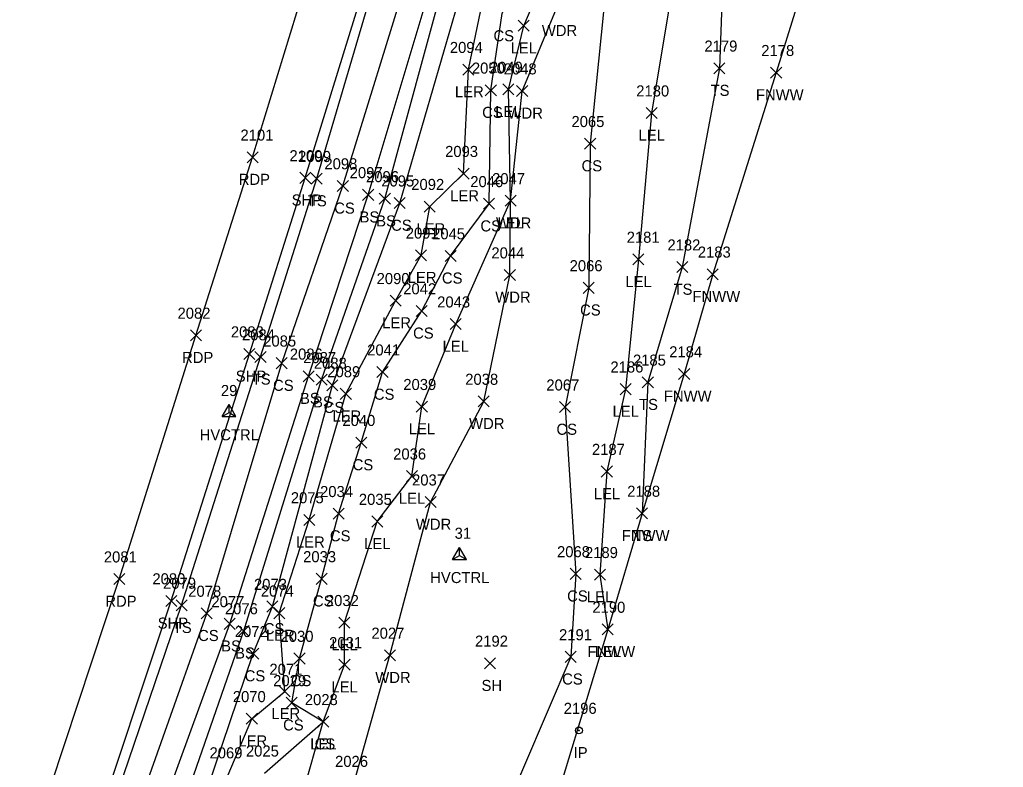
# Model space of a CAD drawing. Extents: x 1483143 to 1488182, y 802902 to 807581.
# Drawn here: x 1487999.7 to 1488177.4, y 806906.9 to 807041.9 of the extents above; entities that cross this region are included whole.
import ezdxf

# ---------------------------------------------------------------- set-up
doc = ezdxf.new("R2010")
doc.units = 0
for name, color, linetype in [('C_A', 7, 'Continuous'), ('C_I', 7, 'Continuous'), ('CPSM', 7, 'Continuous'), ('L_A', 7, 'Continuous'), ('L_I', 7, 'Continuous'), ('L_TIC', 7, 'Continuous'), ('LARO', 7, 'Continuous'), ('LAWA', 7, 'Continuous'), ('LELB', 7, 'Continuous'), ('LFNC', 7, 'Continuous'), ('M_A', 7, 'Continuous'), ('M_I', 7, 'Continuous'), ('MPIR', 7, 'Continuous'), ('P_A', 7, 'Continuous'), ('P_I', 7, 'Continuous'), ('P_TIC', 7, 'Continuous'), ('PET', 7, 'Continuous'), ('PSP', 7, 'Continuous')]:
    doc.layers.add(name, color=color, linetype=linetype)

msp = doc.modelspace()

# ---------------------------------------------------------------- linework, layer by layer
at = {"layer": 'CPSM'}
for p, q in [((1488036.29, 806970.21), (1488037.54, 806972.38)), ((1488036.29, 806970.21), (1488037.54, 806970.93)), ((1488038.79, 806970.21), (1488037.54, 806972.38)), ((1488037.54, 806970.93), (1488037.54, 806972.38)), ((1488037.54, 806970.93), (1488037.54, 806970.93)), ((1488037.54, 806970.93), (1488038.79, 806970.21)), ((1488036.29, 806970.21), (1488038.79, 806970.21)), ((1488077.93, 806944.42), (1488079.18, 806946.58)), ((1488080.43, 806944.42), (1488079.18, 806946.58)), ((1488079.18, 806945.14), (1488079.18, 806946.58)), ((1488077.93, 806944.42), (1488079.18, 806945.14)), ((1488077.93, 806944.42), (1488080.43, 806944.42)), ((1488079.18, 806945.14), (1488079.18, 806945.14)), ((1488079.18, 806945.14), (1488080.43, 806944.42))]:
    msp.add_line(p, q, dxfattribs=at)
at = {"layer": 'L_TIC'}
for points in [[(1488089.77, 807039.83), (1488091.77, 807041.83)], [(1488091.77, 807039.83), (1488089.77, 807041.83)], [(1488079.77, 807031.91), (1488081.77, 807033.91)], [(1488081.77, 807031.91), (1488079.77, 807033.91)], [(1488125.12, 807032.16), (1488127.12, 807034.16)], [(1488127.12, 807032.16), (1488125.12, 807034.16)], [(1488135.38, 807031.36), (1488137.38, 807033.36)], [(1488137.38, 807031.36), (1488135.38, 807033.36)], [(1488083.83, 807028.18), (1488085.83, 807030.18)], [(1488085.83, 807028.18), (1488083.83, 807030.18)], [(1488087, 807028.33), (1488089, 807030.33)], [(1488089, 807028.33), (1488087, 807030.33)], [(1488089.5, 807028.04), (1488091.5, 807030.04)], [(1488091.5, 807028.04), (1488089.5, 807030.04)], [(1488112.88, 807024.06), (1488114.88, 807026.06)], [(1488114.88, 807024.06), (1488112.88, 807026.06)], [(1488101.78, 807018.53), (1488103.78, 807020.53)], [(1488103.78, 807018.53), (1488101.78, 807020.53)], [(1488052.37, 807012.21), (1488054.37, 807014.21)], [(1488054.37, 807012.21), (1488052.37, 807014.21)], [(1488078.91, 807013.12), (1488080.91, 807015.12)], [(1488080.91, 807013.12), (1488078.91, 807015.12)], [(1488057.1, 807010.89), (1488059.1, 807012.89)], [(1488059.1, 807010.89), (1488057.1, 807012.89)], [(1488061.67, 807009.29), (1488063.67, 807011.29)], [(1488063.67, 807009.29), (1488061.67, 807011.29)], [(1488064.68, 807008.57), (1488066.68, 807010.57)], [(1488066.68, 807008.57), (1488064.68, 807010.57)], [(1488087.4, 807008.21), (1488089.4, 807010.21)], [(1488089.4, 807008.21), (1488087.4, 807010.21)], [(1488087.4, 807008.21), (1488089.4, 807010.21)], [(1488089.4, 807008.21), (1488087.4, 807010.21)], [(1488067.38, 807007.79), (1488069.38, 807009.79)], [(1488069.38, 807007.79), (1488067.38, 807009.79)], [(1488072.8, 807007.16), (1488074.8, 807009.16)], [(1488074.8, 807007.16), (1488072.8, 807009.16)], [(1488083.51, 807007.67), (1488085.51, 807009.67)], [(1488085.51, 807007.67), (1488083.51, 807009.67)], [(1488071.23, 806998.37), (1488073.23, 807000.37)], [(1488073.23, 806998.37), (1488071.23, 807000.37)], [(1488076.56, 806998.25), (1488078.56, 807000.25)], [(1488078.56, 806998.25), (1488076.56, 807000.25)], [(1488110.5, 806997.62), (1488112.5, 806999.62)], [(1488112.5, 806997.62), (1488110.5, 806999.62)], [(1488118.43, 806996.23), (1488120.43, 806998.23)], [(1488120.43, 806996.23), (1488118.43, 806998.23)], [(1488087.27, 806994.8), (1488089.27, 806996.8)], [(1488089.27, 806994.8), (1488087.27, 806996.8)], [(1488123.92, 806994.94), (1488125.92, 806996.94)], [(1488125.92, 806994.94), (1488123.92, 806996.94)], [(1488101.52, 806992.48), (1488103.52, 806994.48)], [(1488103.52, 806992.48), (1488101.52, 806994.48)], [(1488066.63, 806990.16), (1488068.63, 806992.16)], [(1488068.63, 806990.16), (1488066.63, 806992.16)], [(1488071.35, 806988.31), (1488073.35, 806990.31)], [(1488073.35, 806988.31), (1488071.35, 806990.31)], [(1488077.48, 806985.93), (1488079.48, 806987.93)], [(1488079.48, 806985.93), (1488077.48, 806987.93)], [(1488042.22, 806980), (1488044.22, 806982)], [(1488044.22, 806980), (1488042.22, 806982)], [(1488046.05, 806978.87), (1488048.05, 806980.87)], [(1488048.05, 806978.87), (1488046.05, 806980.87)], [(1488050.91, 806976.51), (1488052.91, 806978.51)], [(1488052.91, 806976.51), (1488050.91, 806978.51)], [(1488053.27, 806975.88), (1488055.27, 806977.88)], [(1488055.27, 806975.88), (1488053.27, 806977.88)], [(1488064.26, 806977.26), (1488066.26, 806979.26)], [(1488066.26, 806977.26), (1488064.26, 806979.26)], [(1488118.76, 806976.92), (1488120.76, 806978.92)], [(1488120.76, 806976.92), (1488118.76, 806978.92)], [(1488055.2, 806974.87), (1488057.2, 806976.87)], [(1488057.2, 806974.87), (1488055.2, 806976.87)], [(1488108.19, 806974.18), (1488110.19, 806976.18)], [(1488110.19, 806974.18), (1488108.19, 806976.18)], [(1488112.2, 806975.42), (1488114.2, 806977.42)], [(1488114.2, 806975.42), (1488112.2, 806977.42)], [(1488057.64, 806973.33), (1488059.64, 806975.33)], [(1488059.64, 806973.33), (1488057.64, 806975.33)], [(1488071.37, 806971.02), (1488073.37, 806973.02)], [(1488073.37, 806971.02), (1488071.37, 806973.02)], [(1488082.55, 806971.96), (1488084.55, 806973.96)], [(1488084.55, 806971.96), (1488082.55, 806973.96)], [(1488097.25, 806970.93), (1488099.25, 806972.93)], [(1488099.25, 806970.93), (1488097.25, 806972.93)], [(1488060.43, 806964.52), (1488062.43, 806966.52)], [(1488062.43, 806964.52), (1488060.43, 806966.52)], [(1488069.59, 806958.46), (1488071.59, 806960.46)], [(1488071.59, 806958.46), (1488069.59, 806960.46)], [(1488104.79, 806959.3), (1488106.79, 806961.3)], [(1488106.79, 806959.3), (1488104.79, 806961.3)], [(1488072.94, 806953.77), (1488074.94, 806955.77)], [(1488074.94, 806953.77), (1488072.94, 806955.77)], [(1488056.32, 806951.68), (1488058.32, 806953.68)], [(1488058.32, 806951.68), (1488056.32, 806953.68)], [(1488111.16, 806951.73), (1488113.16, 806953.73)], [(1488113.16, 806951.73), (1488111.16, 806953.73)], [(1488111.16, 806951.73), (1488113.16, 806953.73)], [(1488113.16, 806951.73), (1488111.16, 806953.73)], [(1488051.04, 806950.56), (1488053.04, 806952.56)], [(1488053.04, 806950.56), (1488051.04, 806952.56)], [(1488063.32, 806950.27), (1488065.32, 806952.27)], [(1488065.32, 806950.27), (1488063.32, 806952.27)], [(1488099.18, 806940.81), (1488101.18, 806942.81)], [(1488101.18, 806940.81), (1488099.18, 806942.81)], [(1488103.54, 806940.66), (1488105.54, 806942.66)], [(1488105.54, 806940.66), (1488103.54, 806942.66)], [(1488053.26, 806939.91), (1488055.26, 806941.91)], [(1488055.26, 806939.91), (1488053.26, 806941.91)], [(1488027.96, 806935.12), (1488029.96, 806937.12)], [(1488029.96, 806935.12), (1488027.96, 806937.12)], [(1488032.51, 806933.67), (1488034.51, 806935.67)], [(1488034.51, 806933.67), (1488032.51, 806935.67)], [(1488044.38, 806934.91), (1488046.38, 806936.91)], [(1488046.38, 806934.91), (1488044.38, 806936.91)], [(1488045.62, 806933.71), (1488047.62, 806935.71)], [(1488047.62, 806933.71), (1488045.62, 806935.71)], [(1488036.67, 806931.78), (1488038.67, 806933.78)], [(1488038.67, 806931.78), (1488036.67, 806933.78)], [(1488057.38, 806931.99), (1488059.38, 806933.99)], [(1488059.38, 806931.99), (1488057.38, 806933.99)], [(1488039.19, 806930.5), (1488041.19, 806932.5)], [(1488041.19, 806930.5), (1488039.19, 806932.5)], [(1488104.96, 806930.77), (1488106.96, 806932.77)], [(1488106.96, 806930.77), (1488104.96, 806932.77)], [(1488104.96, 806930.77), (1488106.96, 806932.77)], [(1488106.96, 806930.77), (1488104.96, 806932.77)], [(1488040.92, 806926.39), (1488042.92, 806928.39)], [(1488042.92, 806926.39), (1488040.92, 806928.39)], [(1488049.26, 806925.52), (1488051.26, 806927.52)], [(1488051.26, 806925.52), (1488049.26, 806927.52)], [(1488057.39, 806924.38), (1488059.39, 806926.38)], [(1488059.39, 806924.38), (1488057.39, 806926.38)], [(1488065.6, 806926.09), (1488067.6, 806928.09)], [(1488067.6, 806926.09), (1488065.6, 806928.09)], [(1488083.66, 806924.65), (1488085.66, 806926.65)], [(1488085.66, 806924.65), (1488083.66, 806926.65)], [(1488098.28, 806925.81), (1488100.28, 806927.81)], [(1488100.28, 806925.81), (1488098.28, 806927.81)], [(1488046.6, 806919.57), (1488048.6, 806921.57)], [(1488048.6, 806919.57), (1488046.6, 806921.57)], [(1488047.86, 806917.51), (1488049.86, 806919.51)], [(1488049.86, 806917.51), (1488047.86, 806919.51)], [(1488040.65, 806914.63), (1488042.65, 806916.63)], [(1488042.65, 806914.63), (1488040.65, 806916.63)], [(1488053.57, 806914.09), (1488055.57, 806916.09)], [(1488055.57, 806914.09), (1488053.57, 806916.09)], [(1488053.57, 806914.09), (1488055.57, 806916.09)], [(1488055.57, 806914.09), (1488053.57, 806916.09)]]:
    msp.add_lwpolyline(points, dxfattribs=at)
at = {"layer": 'LARO'}
for points in [[(1488037.4, 806905.47), (1488041.65, 806915.63), (1488047.6, 806920.57), (1488046.62, 806934.71), (1488052.04, 806951.56), (1488058.64, 806974.33), (1488067.63, 806991.16), (1488072.23, 806999.37), (1488073.8, 807008.16), (1488079.91, 807014.12), (1488080.77, 807032.91), (1488083.99, 807048.35), (1488089.12, 807058.07), (1488094.03, 807085.72), (1488097.31, 807102.27), (1488108.93, 807133.89), (1488121.99, 807155.3), (1488125.4, 807152.3), (1488130.41, 807144.38)], [(1488050.72, 806901.7), (1488054.57, 806915.09), (1488058.39, 806925.38), (1488058.38, 806932.99), (1488064.32, 806951.27), (1488070.59, 806959.46), (1488072.37, 806972.02), (1488078.48, 806986.93), (1488088.4, 807009.21), (1488088, 807029.33), (1488090.77, 807040.83), (1488099.31, 807060.91), (1488107.24, 807063.62), (1488111.83, 807084.52), (1488112.58, 807107.1), (1488120.46, 807121.22), (1488130.41, 807144.38)], [(1488131.21, 807099.34), (1488121.25, 807069.67), (1488113.88, 807025.06), (1488111.5, 806998.62), (1488109.19, 806975.18), (1488105.79, 806960.3), (1488104.54, 806941.66), (1488105.96, 806931.77)]]:
    msp.add_lwpolyline(points, dxfattribs=at)
at = {"layer": 'LAWA'}
msp.add_lwpolyline([(1488060.09, 806903.93), (1488066.6, 806927.09), (1488073.94, 806954.77), (1488083.55, 806972.96), (1488088.27, 806995.8), (1488088.4, 807009.21), (1488090.5, 807029.04), (1488096.69, 807043.97), (1488099.31, 807060.91), (1488100.23, 807068.03), (1488101.2, 807086.32), (1488102.84, 807105.76), (1488113.75, 807124.01), (1488125.4, 807152.3), (1488136.51, 807165.24), (1488139.33, 807176.91)], dxfattribs=at)
at = {"layer": 'LELB'}
for points in [[(1487827.52, 806379.6), (1487850.09, 806437.73), (1487867.87, 806481.84), (1487885.56, 806528.78), (1487894.77, 806554.11), (1487911.86, 806599.05), (1487925.11, 806635.03), (1487938.6, 806672.73), (1487954.13, 806715.2), (1487966.77, 806750.86), (1487982.82, 806798.37), (1488000.33, 806849.53), (1488013.76, 806891.57), (1488028.96, 806936.12), (1488043.22, 806981), (1488053.37, 807013.21), (1488065.46, 807054.1), (1488079.1, 807097.32), (1488091.92, 807141.06), (1488105.94, 807188.64)], [(1487831.61, 806378.23), (1487855.61, 806436.65), (1487873.41, 806477.14), (1487888.61, 806527.7), (1487900.29, 806552.66), (1487915.56, 806597.3), (1487929.53, 806633.53), (1487942.79, 806670.21), (1487957.7, 806713.57), (1487969.99, 806749.64), (1487987.61, 806796.79), (1487994.35, 806813.4), (1488006.31, 806847.85), (1488017.75, 806890.1), (1488033.51, 806934.67), (1488047.05, 806979.87), (1488058.1, 807011.89), (1488070.58, 807052.35), (1488082.44, 807096.83), (1488095.42, 807139.95), (1488114.02, 807186.94)], [(1487835.19, 806376.59), (1487859.78, 806434.97), (1487877.62, 806477.28), (1487892.57, 806526.23), (1487904.08, 806551.45), (1487919.68, 806595.15), (1487934.47, 806632.17), (1487947.69, 806668.31), (1487962.32, 806711.59), (1487973.69, 806748.32), (1487991.68, 806795.65), (1487997.75, 806809.49), (1487999.54, 806813.18), (1488009.67, 806846.56), (1488021.34, 806888.06), (1488037.67, 806932.78), (1488051.91, 806977.51), (1488062.67, 807010.29), (1488074.95, 807051.31), (1488088, 807095.72), (1488100.03, 807138.12), (1488122.67, 807183.2)], [(1487837.5, 806376), (1487863.45, 806433.38), (1487880.32, 806475.86), (1487894.61, 806525.53), (1487906.02, 806551.4), (1487922.48, 806594.15), (1487937, 806631.99), (1487949.11, 806668.02), (1487964.79, 806711), (1487978.4, 806746.47), (1487994.99, 806794.38), (1488000.35, 806808.82), (1488001.34, 806812.09), (1488011.23, 806845.63), (1488024.65, 806886.78), (1488040.19, 806931.5), (1488054.27, 806976.88), (1488065.68, 807009.57), (1488076.91, 807050.77), (1488090.18, 807095.37), (1488103.15, 807137.16), (1488127.49, 807179.54)], [(1487839.66, 806374.66), (1487865.87, 806433.14), (1487881.15, 806476.22), (1487897.55, 806523.91), (1487908.57, 806550.53), (1487926.89, 806591.97), (1487940.49, 806630.59), (1487952.54, 806666.3), (1487966.7, 806710.04), (1487981.74, 806745.96), (1487997.33, 806793.52), (1488011.64, 806832), (1488027.95, 806886.11), (1488041.92, 806927.39), (1488045.38, 806935.91), (1488056.2, 806975.87), (1488068.38, 807008.79), (1488080.46, 807050.29), (1488092.26, 807094.39), (1488105.79, 807135.26), (1488129.48, 807176.06)], [(1488043.93, 806905.8), (1488054.57, 806915.09), (1488048.86, 806918.51), (1488050.26, 806926.52), (1488054.26, 806940.91), (1488057.32, 806952.68), (1488061.43, 806965.52), (1488065.26, 806978.26), (1488072.35, 806989.31), (1488077.56, 806999.25), (1488084.51, 807008.67), (1488084.83, 807029.18), (1488086.86, 807043.03), (1488094.53, 807059.18), (1488100.23, 807068.03), (1488105.23, 807082.96), (1488112.58, 807107.1)], [(1488152.4, 807085.37), (1488134.69, 807093.56), (1488127.42, 807068.35), (1488126.12, 807033.16), (1488119.43, 806997.23), (1488113.2, 806976.42), (1488112.16, 806952.73)], [(1488107.24, 807063.62), (1488102.78, 807019.53), (1488102.52, 806993.48), (1488098.25, 806971.93), (1488100.18, 806941.81), (1488099.28, 806926.81), (1488086.46, 806896.83), (1488081.97, 806885.84), (1488071.39, 806887.6), (1488071.71, 806872.37), (1488064.05, 806852.05), (1488068.8, 806843.92), (1488067.03, 806830.27), (1488057.62, 806804.31), (1488039.63, 806814.37), (1488034.14, 806816.99), (1488041.4, 806825.04)]]:
    msp.add_lwpolyline(points, dxfattribs=at)
at = {"layer": 'LFNC'}
msp.add_lwpolyline([(1488177.42, 807169.07), (1488176.18, 807164.59), (1488166.66, 807132.06), (1488162.54, 807117.68), (1488155.18, 807093.81), (1488152.4, 807085.37), (1488143.73, 807056.03), (1488136.38, 807032.36), (1488124.92, 806995.94), (1488119.76, 806977.92), (1488112.16, 806952.73), (1488105.96, 806931.77), (1488093.97, 806892.24)], dxfattribs=at)
at = {"layer": 'MPIR'}
for radius in [0.625, 0.0833]:
    msp.add_circle((1488100.75, 806913.51), radius, dxfattribs=at)
at = {"layer": 'P_TIC'}
for points in [[(1488040.8, 807016.08), (1488042.8, 807018.08)], [(1488042.8, 807016.08), (1488040.8, 807018.08)], [(1488050.31, 807012.35), (1488052.31, 807014.35)], [(1488052.31, 807012.35), (1488050.31, 807014.35)], [(1488030.56, 806983.9), (1488032.56, 806985.9)], [(1488032.56, 806983.9), (1488030.56, 806985.9)], [(1488040.21, 806980.53), (1488042.21, 806982.53)], [(1488042.21, 806980.53), (1488040.21, 806982.53)], [(1488016.7, 806939.87), (1488018.7, 806941.87)], [(1488018.7, 806939.87), (1488016.7, 806941.87)], [(1488026.11, 806935.91), (1488028.11, 806937.91)], [(1488028.11, 806935.91), (1488026.11, 806937.91)]]:
    msp.add_lwpolyline(points, dxfattribs=at)
at = {"layer": 'PET'}
msp.add_lwpolyline([(1487817.05, 806384.04), (1487839.67, 806441.4), (1487857.48, 806486.15), (1487875.5, 806533.55), (1487884.95, 806558.16), (1487901.52, 806603.65), (1487914.56, 806639.6), (1487927.99, 806676.8), (1487943.06, 806720.01), (1487955.19, 806754.64), (1487971.37, 806801.63), (1487988.85, 806854.11), (1488002.85, 806896.07), (1488017.7, 806940.87), (1488031.56, 806984.9), (1488041.8, 807017.08), (1488054.37, 807058.25), (1488067.6, 807101.48), (1488080.81, 807144.82), (1488095.07, 807192.49)], dxfattribs=at)
at = {"layer": 'PSP'}
msp.add_lwpolyline([(1487825.55, 806380.21), (1487847.81, 806437.56), (1487866.19, 806483.39), (1487884.04, 806529.78), (1487893.44, 806554.46), (1487910.05, 806599.89), (1487923.16, 806635.65), (1487936.98, 806673.57), (1487951.99, 806715.79), (1487964.7, 806751.7), (1487980.81, 806798.97), (1487998.23, 806850.18), (1488012.19, 806892.24), (1488027.11, 806936.91), (1488041.21, 806981.53), (1488051.31, 807013.35), (1488064.14, 807054.93), (1488077.14, 807097.61), (1488090.36, 807141.77), (1488104.31, 807189.57)], dxfattribs=at)

# ---------------------------------------------------------------- texts
at = {"layer": 'C_A'}
for p in [(1488032.23, 806965.93), (1488073.88, 806940.14)]:
    msp.add_text('HVCTRL', height=2, dxfattribs=at).set_placement(p)
at = {"layer": 'C_I'}
for s, p in [('29', (1488036.06, 806973.93)), ('31', (1488078.29, 806948.14))]:
    msp.add_text(s, height=2, dxfattribs=at).set_placement(p)
at = {"layer": 'L_A'}
for s, p in [('CS', (1488085.31, 807038.03)), ('WDR', (1488094.05, 807038.97)), ('LEL', (1488088.41, 807035.83)), ('LER', (1488078.35, 807027.91)), ('TS', (1488124.53, 807028.16)), ('FNWW', (1488132.73, 807027.36)), ('CS', (1488083.27, 807024.18)), ('LEL', (1488085.63, 807024.33)), ('WDR', (1488087.86, 807024.04)), ('LEL', (1488111.52, 807020.06)), ('CS', (1488101.22, 807014.53)), ('TS', (1488051.77, 807008.21)), ('LER', (1488077.49, 807009.12)), ('CS', (1488056.54, 807006.89)), ('BS', (1488061.11, 807005.29)), ('BS', (1488064.12, 807004.57)), ('CS', (1488066.82, 807003.79)), ('LER', (1488071.38, 807003.16)), ('CS', (1488082.95, 807003.67)), ('WDR', (1488085.76, 807004.21)), ('LEL', (1488086.04, 807004.21)), ('LER', (1488069.81, 806994.37)), ('CS', (1488076, 806994.25)), ('LEL', (1488109.14, 806993.62)), ('TS', (1488117.84, 806992.23)), ('WDR', (1488085.64, 806990.8)), ('FNWW', (1488121.27, 806990.94)), ('CS', (1488100.96, 806988.48)), ('LER', (1488065.21, 806986.16)), ('CS', (1488070.79, 806984.31)), ('LEL', (1488076.12, 806981.93)), ('TS', (1488041.63, 806976)), ('CS', (1488045.49, 806974.87)), ('BS', (1488050.35, 806972.51)), ('CS', (1488063.7, 806973.26)), ('FNWW', (1488116.1, 806972.92)), ('BS', (1488052.72, 806971.88)), ('CS', (1488054.64, 806970.87)), ('TS', (1488111.61, 806971.42)), ('LER', (1488056.22, 806969.33)), ('LEL', (1488106.83, 806970.18)), ('LEL', (1488070.01, 806967.02)), ('WDR', (1488080.91, 806967.96)), ('CS', (1488096.69, 806966.93)), ('CS', (1488059.87, 806960.52)), ('LEL', (1488103.43, 806955.3)), ('LEL', (1488068.22, 806954.46)), ('WDR', (1488071.3, 806949.77)), ('CS', (1488055.76, 806947.68)), ('FNWW', (1488108.51, 806947.73)), ('TS', (1488110.57, 806947.73)), ('LER', (1488049.63, 806946.56)), ('LEL', (1488061.96, 806946.27)), ('CS', (1488098.62, 806936.81)), ('CS', (1488052.7, 806935.91)), ('LEL', (1488102.18, 806936.66)), ('TS', (1488027.37, 806931.12)), ('CS', (1488031.95, 806929.67)), ('CS', (1488043.82, 806930.91)), ('LER', (1488044.2, 806929.71)), ('LEL', (1488056.02, 806927.99)), ('BS', (1488036.11, 806927.78)), ('BS', (1488038.63, 806926.5)), ('FNWW', (1488102.3, 806926.77)), ('LEL', (1488103.6, 806926.77)), ('CS', (1488040.36, 806922.39)), ('CS', (1488048.7, 806921.52)), ('WDR', (1488063.96, 806922.09)), ('CS', (1488097.72, 806921.81)), ('LEL', (1488056.03, 806920.38)), ('SH', (1488083.15, 806920.65)), ('LER', (1488045.19, 806915.57)), ('CS', (1488047.3, 806913.51)), ('LER', (1488039.23, 806910.63)), ('CS', (1488053.01, 806910.09)), ('LEL', (1488052.21, 806910.09))]:
    msp.add_text(s, height=2, dxfattribs=at).set_placement(p)
at = {"layer": 'L_I'}
for s, p in [('2094', (1488077.43, 807035.91)), ('2179', (1488123.42, 807036.16)), ('2178', (1488133.69, 807035.36)), ('2050', (1488081.41, 807032.18)), ('2049', (1488084.65, 807032.33)), ('2048', (1488087.16, 807032.04)), ('2180', (1488111.1, 807028.06)), ('2065', (1488099.4, 807022.53)), ('2093', (1488076.57, 807017.12)), ('2099', (1488050.02, 807016.21)), ('2098', (1488054.76, 807014.89)), ('2097', (1488059.33, 807013.29)), ('2096', (1488062.29, 807012.57)), ('2095', (1488065.04, 807011.79)), ('2046', (1488081.12, 807011.67)), ('2047', (1488085.06, 807012.21)), ('2047', (1488085.06, 807012.21)), ('2092', (1488070.46, 807011.16)), ('2091', (1488069.46, 807002.37)), ('2045', (1488074.22, 807002.25)), ('2181', (1488109.38, 807001.62)), ('2182', (1488116.74, 807000.23)), ('2183', (1488122.23, 806998.94)), ('2044', (1488084.93, 806998.8)), ('2066', (1488099.07, 806996.48)), ('2090', (1488064.2, 806994.16)), ('2042', (1488069.01, 806992.31)), ('2043', (1488075.14, 806989.93)), ('2084', (1488039.88, 806984)), ('2085', (1488043.71, 806982.87)), ('2041', (1488062.49, 806981.26)), ('2086', (1488048.52, 806980.51)), ('2087', (1488050.94, 806979.88)), ('2185', (1488110.51, 806979.42)), ('2184', (1488117.06, 806980.92)), ('2088', (1488052.86, 806978.87)), ('2186', (1488106.44, 806978.18)), ('2089', (1488055.29, 806977.33)), ('2038', (1488080.21, 806975.96)), ('2039', (1488069.02, 806975.02)), ('2067', (1488094.86, 806974.93)), ('2040', (1488058.01, 806968.52)), ('2036', (1488067.19, 806962.46)), ('2187', (1488103.1, 806963.3)), ('2037', (1488070.6, 806957.77)), ('2075', (1488048.7, 806954.56)), ('2034', (1488053.98, 806955.68)), ('2188', (1488109.47, 806955.73)), ('2188', (1488109.47, 806955.73)), ('2035', (1488060.99, 806954.27)), ('2033', (1488050.92, 806943.91)), ('2068', (1488096.79, 806944.81)), ('2189', (1488101.84, 806944.66)), ('2079', (1488025.62, 806939.12)), ('2073', (1488042.04, 806938.91)), ('2078', (1488030.17, 806937.67)), ('2074', (1488043.28, 806937.71)), ('2077', (1488034.34, 806935.78)), ('2032', (1488055.04, 806935.99)), ('2076', (1488036.79, 806934.5)), ('2190', (1488103.18, 806934.77)), ('2190', (1488103.18, 806934.77)), ('2072', (1488038.58, 806930.39)), ('2027', (1488063.26, 806930.09)), ('2191', (1488097.15, 806929.81)), ('2030', (1488046.84, 806929.52)), ('2031', (1488055.62, 806928.38)), ('2192', (1488081.97, 806928.65)), ('2071', (1488044.83, 806923.57)), ('2029', (1488045.51, 806921.51)), ('2070', (1488038.22, 806918.63)), ('2028', (1488051.23, 806918.09)), ('2028', (1488051.23, 806918.09)), ('2069', (1488034.01, 806908.47)), ('2025', (1488040.59, 806908.8)), ('2025', (1488040.59, 806908.8)), ('2026', (1488056.69, 806906.93))]:
    msp.add_text(s, height=2, dxfattribs=at).set_placement(p)
at = {"layer": 'M_A'}
msp.add_text('IP', height=2, dxfattribs=at).set_placement((1488099.8, 806908.51))
at = {"layer": 'M_I'}
msp.add_text('2196', height=2, dxfattribs=at).set_placement((1488098, 806916.51))
at = {"layer": 'P_A'}
for s, p in [('RDP', (1488039.29, 807012.08)), ('SHP', (1488048.85, 807008.35)), ('RDP', (1488029.05, 806979.9)), ('SHP', (1488038.75, 806976.53)), ('RDP', (1488015.18, 806935.87)), ('SHP', (1488024.65, 806931.91))]:
    msp.add_text(s, height=2, dxfattribs=at).set_placement(p)
at = {"layer": 'P_I'}
for s, p in [('2101', (1488039.6, 807020.08)), ('2100', (1488048.45, 807016.35)), ('2082', (1488028.23, 806987.9)), ('2083', (1488037.87, 806984.53)), ('2081', (1488014.92, 806943.87)), ('2080', (1488023.69, 806939.91))]:
    msp.add_text(s, height=2, dxfattribs=at).set_placement(p)

doc.saveas('drawing.dxf')
